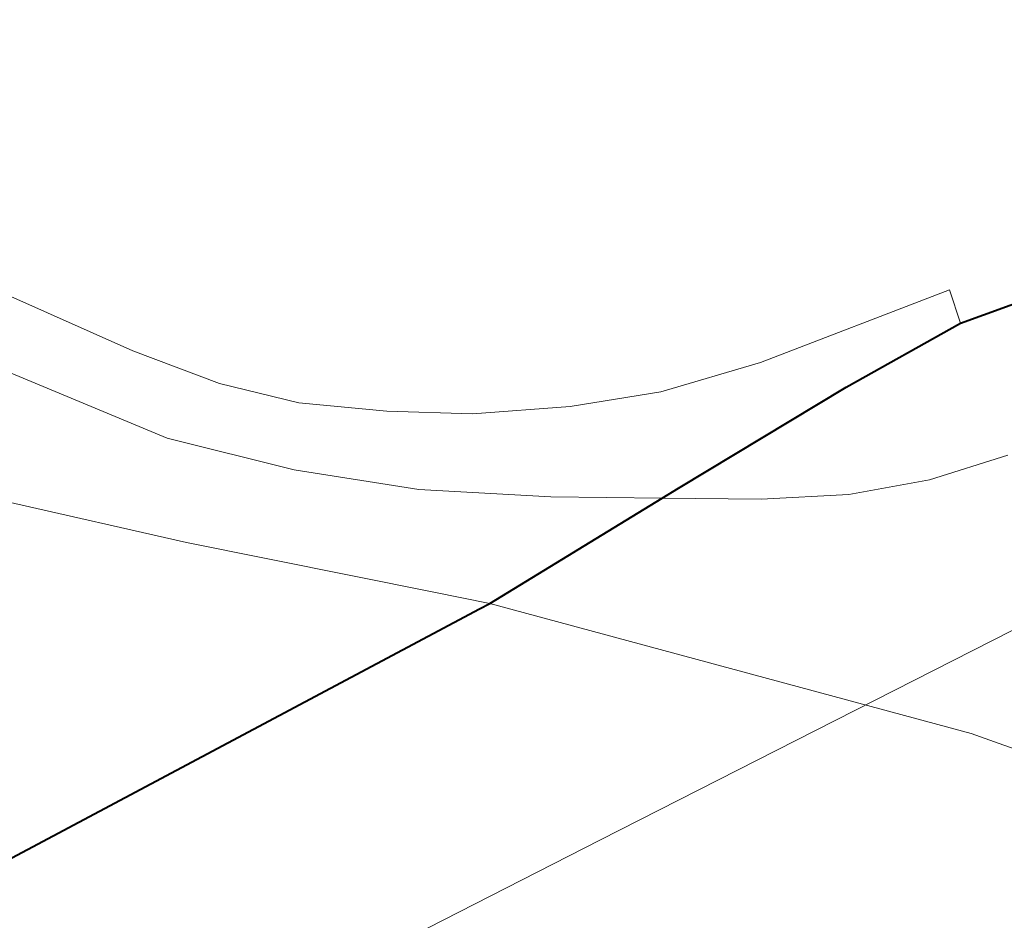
# Model space of a CAD drawing. Header units: feet. Extents: x 92 to 141.3, y -5 to 23.6.
# Tile 209 of 651: x 120.15 to 120.379, y 10.767 to 10.975. Entities that reach past the tile are written whole.
import ezdxf

# ---------------------------------------------------------------- set-up
doc = ezdxf.new("R2010")
doc.units = ezdxf.units.FT
doc.header["$MEASUREMENT"] = 0
for name, color, linetype, lineweight in [('CUY - Design$0$GM_X_City_Street', 7, 'Continuous', 0), ('CUY - Design$0$GM_X_Interchange_Ramps', 1, 'Continuous', 13), ('CUY - Design$0$GM_X_Rail_Line', 7, 'Continuous', 13), ('CUY - Design$0$GM_X_US_Route', 1, 'Continuous', 40)]:
    doc.layers.add(name, color=color, linetype=linetype, lineweight=lineweight)

msp = doc.modelspace()

# ---------------------------------------------------------------- linework, layer by layer
at = {"layer": 'CUY - Design$0$GM_X_City_Street', "flags": 128}
for points in [[(119.01173, 11.12664), (119.94516, 10.91212), (120.02311, 10.89174), (120.18913, 10.85405), (120.24642, 10.84256)], [(120.24642, 10.84256), (120.25941, 10.83995), (120.37091, 10.80982), (120.80097, 10.65635)]]:
    msp.add_lwpolyline(points, dxfattribs=at)
at = {"layer": 'CUY - Design$0$GM_X_Interchange_Ramps', "flags": 128}
for points in [[(120.36841, 10.90484), (120.36592, 10.9126), (120.3221, 10.89572), (120.29899, 10.889), (120.27803, 10.88559), (120.25538, 10.88389), (120.23555, 10.88445), (120.21513, 10.88645), (120.19671, 10.89086), (120.17669, 10.89847), (120.14704, 10.91169), (120.0998, 10.93413), (120.08338, 10.94093), (120.06575, 10.94615), (120.04653, 10.94815), (120.02971, 10.94855), (120.01329, 10.94534), (119.99527, 10.93853), (119.97965, 10.93092), (119.95642, 10.9189), (119.94516, 10.91212)], [(119.94516, 10.91212), (119.95582, 10.91562), (119.98867, 10.92921), (120.00395, 10.93431), (120.01868, 10.93714), (120.03284, 10.93828), (120.05152, 10.93658), (120.06511, 10.93375), (120.07757, 10.92978), (120.09173, 10.92298), (120.11664, 10.90882), (120.141, 10.89636), (120.1846, 10.87823), (120.21404, 10.87086), (120.24293, 10.86633), (120.27351, 10.86463), (120.29931, 10.86434), (120.32221, 10.86407), (120.34259, 10.8652), (120.36127, 10.8686), (120.3794, 10.87426)]]:
    msp.add_lwpolyline(points, dxfattribs=at)
at = {"layer": 'CUY - Design$0$GM_X_Rail_Line', "flags": 128}
msp.add_lwpolyline([(119.79791, 10.53627), (120.04142, 10.66083), (120.28503, 10.78517), (120.74341, 11.01829), (120.8698, 11.08177), (120.95481, 11.12558), (121.08102, 11.18925), (121.18476, 11.24224), (121.21785, 11.25864), (121.33568, 11.3192), (121.36863, 11.33605), (121.40196, 11.35328), (121.42462, 11.3662), (121.44765, 11.3793), (121.47031, 11.39335), (121.51974, 11.42705), (121.60756, 11.48847), (121.74257, 11.58359), (121.90395, 11.69521)], dxfattribs=at)
at = {"layer": 'CUY - Design$0$GM_X_US_Route', "flags": 128}
for points in [[(120.25702, 10.83868), (120.25941, 10.83995), (120.29931, 10.86434), (120.30308, 10.86664), (120.34191, 10.89001), (120.36841, 10.90484), (120.48011, 10.94532), (120.52583, 10.96051), (120.5733, 10.97629), (120.61735, 10.99221), (120.65362, 11.00784), (120.71421, 11.04089), (120.88917, 11.15117)], [(120.12236, 10.77092), (120.13431, 10.77347), (120.25702, 10.83868)]]:
    msp.add_lwpolyline(points, dxfattribs=at)

doc.saveas('drawing.dxf')
